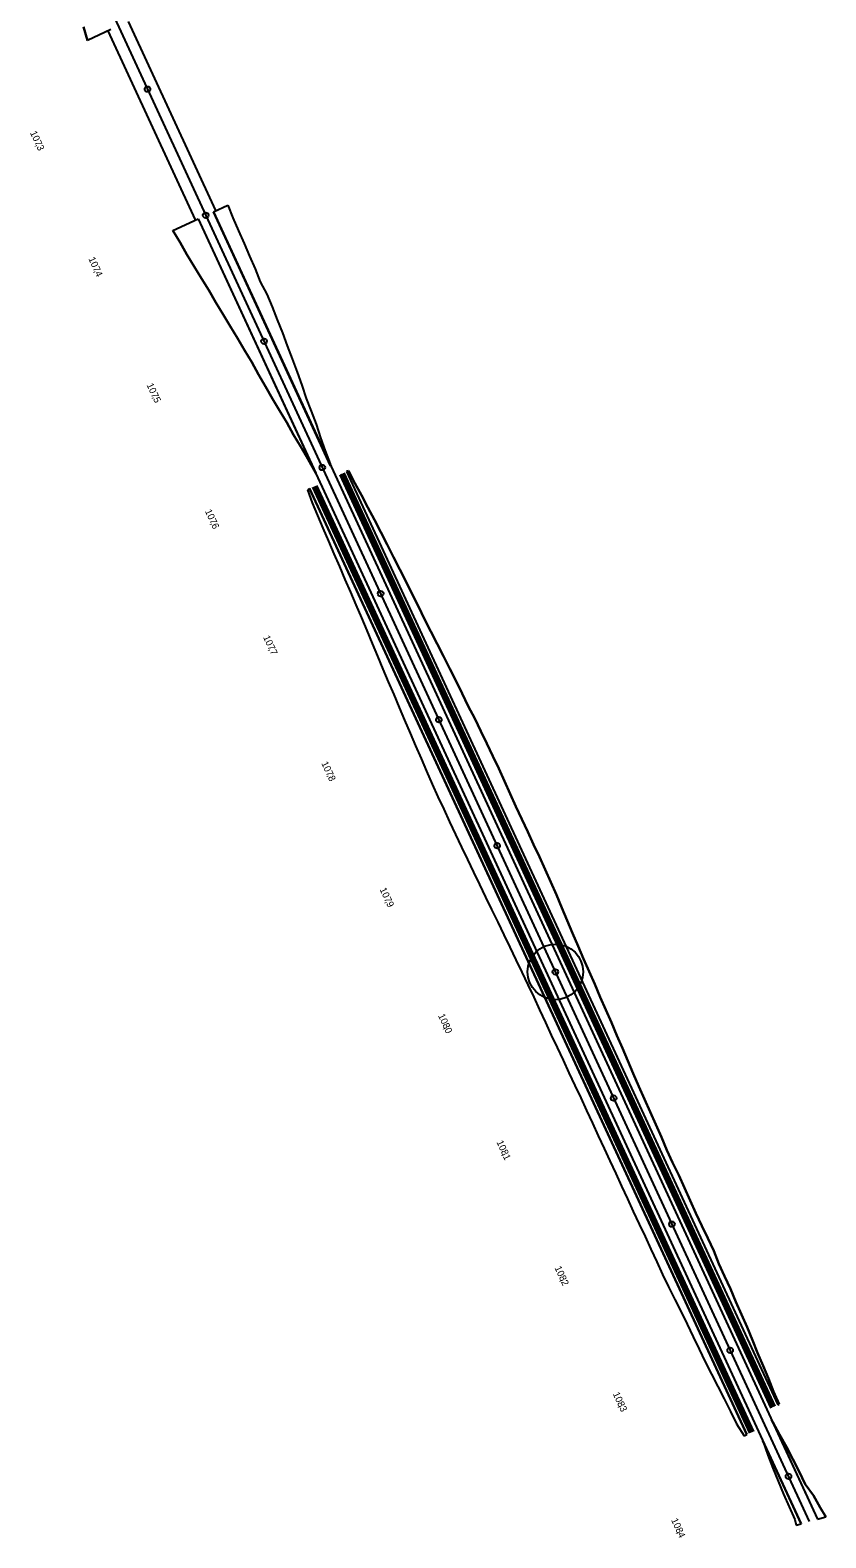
# Model space of a CAD drawing. Extents: x -678487 to -674601, y -1104811 to -1093295.
# Drawn here: x -675174 to -674601, y -1104777 to -1103692 of the extents above; entities that cross this region are included whole.
import ezdxf

# ---------------------------------------------------------------- set-up
doc = ezdxf.new("R2010")
doc.units = 0
for name, color, linetype in [('00_MiNGO', 7, 'Continuous'), ('SOxxxxxx_Osa_bod_P', 7, 'Continuous'), ('SOxxxxxx_Staničení_Popis', 7, 'Continuous'), ('SOxxxxxx_Staničení_Popis10', 7, 'Continuous'), ('SOxxxxxx_ŽSp_hrana', 7, 'Continuous'), ('SOxxxxxx_ŽSp_násyp_hrana', 7, 'Continuous'), ('SOxxxxxx_ŽSp_násyp_plocha', 7, 'Continuous'), ('SOxxxxxx_ŽSp_odvodnění', 7, 'Continuous'), ('SOxxxxxx_ŽSp_zářez_hrana', 7, 'Continuous'), ('SOxxxxxx_ŽSp_zářez_plocha', 7, 'Continuous')]:
    doc.layers.add(name, color=color, linetype=linetype)

msp = doc.modelspace()

# ---------------------------------------------------------------- linework, layer by layer
at = {"layer": '00_MiNGO'}
for p, q in [((-675054.7, -1103828.8), (-675117.6, -1103692.7)), ((-675040.1, -1103822.1), (-675103.1, -1103686))]:
    msp.add_line(p, q, dxfattribs=at)
at = {"layer": 'SOxxxxxx_Osa_bod_P'}
msp.add_line((-675168.2, -1103564.1), (-674612.9, -1104765.7), dxfattribs=at)
at = {"layer": 'SOxxxxxx_Staničení_Popis'}
for p, q in [((-675089.3, -1103734.7), (-675089.3, -1103734.7)), ((-675047.4, -1103825.5), (-675047.4, -1103825.5)), ((-675005.4, -1103916.2), (-675005.4, -1103916.2)), ((-674963.5, -1104007), (-674963.5, -1104007)), ((-674921.5, -1104097.8), (-674921.5, -1104097.8)), ((-674879.6, -1104188.6), (-674879.6, -1104188.6)), ((-674837.6, -1104279.3), (-674837.6, -1104279.3)), ((-674795.7, -1104370.1), (-674795.7, -1104370.1)), ((-674753.8, -1104460.9), (-674753.8, -1104460.9)), ((-674711.8, -1104551.7), (-674711.8, -1104551.7)), ((-674669.9, -1104642.5), (-674669.9, -1104642.5)), ((-674627.9, -1104733.2), (-674627.9, -1104733.2))]:
    msp.add_line(p, q, dxfattribs=at)
for centre in [(-675089.3, -1103734.7), (-675047.4, -1103825.5), (-675005.4, -1103916.2), (-674963.5, -1104007), (-674921.5, -1104097.8), (-674879.6, -1104188.6), (-674837.6, -1104279.3), (-674795.7, -1104370.1), (-674753.8, -1104460.9), (-674711.8, -1104551.7), (-674669.9, -1104642.5), (-674627.9, -1104733.2)]:
    msp.add_circle(centre, 2, dxfattribs=at)
at = {"layer": 'SOxxxxxx_Staničení_Popis10'}
msp.add_line((-674795.7, -1104370.1), (-674795.7, -1104370.1), dxfattribs=at)
msp.add_circle((-674795.7, -1104370.1), 20, dxfattribs=at)
at = {"layer": 'SOxxxxxx_ŽSp_hrana'}
for p, q in [((-675041.9, -1103822.9), (-674607.1, -1104764)), ((-675052.9, -1103828), (-674618.7, -1104767.4))]:
    msp.add_line(p, q, dxfattribs=at)
at = {"layer": 'SOxxxxxx_ŽSp_násyp_hrana'}
for p, q in [((-675135.4, -1103689.9), (-675132.5, -1103699.6)), ((-675031.6, -1103818.2), (-675027.8, -1103827.4)), ((-675027.8, -1103827.4), (-675023.9, -1103836.6)), ((-675071, -1103836.4), (-675065.8, -1103845)), ((-675065.8, -1103845), (-675060.9, -1103853.8)), ((-675023.9, -1103836.6), (-675019.8, -1103845.8)), ((-675019.8, -1103845.8), (-675015.8, -1103854.9)), ((-675060.9, -1103853.8), (-675055.7, -1103862.4)), ((-675015.8, -1103854.9), (-675011.7, -1103864.1)), ((-675055.7, -1103862.4), (-675050.4, -1103870.9)), ((-675011.7, -1103864.1), (-675008.2, -1103873.4)), ((-675050.4, -1103870.9), (-675045.2, -1103879.5)), ((-675008.2, -1103873.4), (-675003.5, -1103882.3)), ((-675045.2, -1103879.5), (-675040.1, -1103888.2)), ((-675040.1, -1103888.2), (-675034.9, -1103896.8)), ((-675003.5, -1103882.3), (-674999.6, -1103891.5)), ((-675034.9, -1103896.8), (-675029.7, -1103905.4)), ((-674999.6, -1103891.5), (-674995.9, -1103900.8)), ((-675029.7, -1103905.4), (-675024.5, -1103914)), ((-674995.9, -1103900.8), (-674992.2, -1103910.1)), ((-674992.2, -1103910.1), (-674988.7, -1103919.5)), ((-675024.5, -1103914), (-675019.4, -1103922.7)), ((-674988.7, -1103919.5), (-674985.2, -1103928.9)), ((-675019.4, -1103922.7), (-675014.3, -1103931.3)), ((-675014.3, -1103931.3), (-675009.4, -1103940.1)), ((-674985.2, -1103928.9), (-674981.6, -1103938.3)), ((-675009.4, -1103940.1), (-675004.3, -1103948.8)), ((-674981.6, -1103938.3), (-674978.2, -1103947.7)), ((-675004.3, -1103948.8), (-674999.3, -1103957.5)), ((-674978.2, -1103947.7), (-674975, -1103957.3)), ((-674999.3, -1103957.5), (-674994.2, -1103966.1)), ((-674975, -1103957.3), (-674971.4, -1103966.6)), ((-674994.2, -1103966.1), (-674988.9, -1103974.7)), ((-674988.9, -1103974.7), (-674984.1, -1103983.5)), ((-674971.4, -1103966.6), (-674967.8, -1103975.9)), ((-674967.8, -1103975.9), (-674964.7, -1103985.6)), ((-674984.1, -1103983.5), (-674978.9, -1103992.1)), ((-674964.7, -1103985.6), (-674961.4, -1103995)), ((-674978.9, -1103992.1), (-674974, -1104000.9)), ((-674961.4, -1103995), (-674957.9, -1104004.5)), ((-674974, -1104000.9), (-674969.1, -1104009.6)), ((-674639.1, -1104694.3), (-674634.3, -1104703.1)), ((-674634.3, -1104703.1), (-674629.4, -1104711.9)), ((-674646, -1104708.6), (-674642.7, -1104718)), ((-674629.4, -1104711.9), (-674624.7, -1104720.7)), ((-674642.7, -1104718), (-674639.1, -1104727.4)), ((-674624.7, -1104720.7), (-674620.2, -1104729.7)), ((-674639.1, -1104727.4), (-674635.4, -1104736.7)), ((-674620.2, -1104729.7), (-674615.8, -1104738.7)), ((-674635.4, -1104736.7), (-674631.4, -1104745.9)), ((-674631.4, -1104745.9), (-674627.5, -1104755.1)), ((-674615.8, -1104738.7), (-674609.9, -1104747)), ((-674627.5, -1104755.1), (-674623.4, -1104764.2)), ((-674609.9, -1104747), (-674605, -1104755.7)), ((-674605, -1104755.7), (-674601, -1104762.3)), ((-674623.4, -1104764.2), (-674622.3, -1104768.4))]:
    msp.add_line(p, q, dxfattribs=at)
at = {"layer": 'SOxxxxxx_ŽSp_násyp_plocha'}
for p, q in [((-675115.8, -1103691.8), (-675132.5, -1103699.6)), ((-675041.9, -1103822.9), (-675031.6, -1103818.2)), ((-674957.5, -1104005.8), (-675041.9, -1103822.9)), ((-675071, -1103836.4), (-675052.9, -1103828)), ((-675052.9, -1103828), (-674968.2, -1104011.1)), ((-674640.1, -1104692.4), (-674607.1, -1104764)), ((-674618.7, -1104767.4), (-674646.4, -1104707.6)), ((-674622.3, -1104768.4), (-674618.7, -1104767.4)), ((-674607.1, -1104764), (-674601, -1104762.3))]:
    msp.add_line(p, q, dxfattribs=at)
for points in [[(-675132.5, -1103699.6), (-675135.4, -1103689.9)], [(-675031.6, -1103818.2), (-675027.8, -1103827.4), (-675023.9, -1103836.6), (-675019.8, -1103845.8), (-675015.8, -1103854.9), (-675011.7, -1103864.1), (-675008.2, -1103873.4), (-675003.5, -1103882.3), (-674999.6, -1103891.5), (-674995.9, -1103900.8), (-674992.2, -1103910.1), (-674988.7, -1103919.5), (-674985.2, -1103928.9), (-674981.6, -1103938.3), (-674978.2, -1103947.7), (-674975, -1103957.3), (-674971.4, -1103966.6), (-674967.8, -1103975.9), (-674964.7, -1103985.6), (-674961.4, -1103995), (-674957.5, -1104005.8)], [(-674968.2, -1104011.1), (-674974, -1104000.9), (-674978.9, -1103992.1), (-674984.1, -1103983.5), (-674988.9, -1103974.7), (-674994.2, -1103966.1), (-674999.3, -1103957.5), (-675004.3, -1103948.8), (-675009.4, -1103940.1), (-675014.3, -1103931.3), (-675019.4, -1103922.7), (-675024.5, -1103914), (-675029.7, -1103905.4), (-675034.9, -1103896.8), (-675040.1, -1103888.2), (-675045.2, -1103879.5), (-675050.4, -1103870.9), (-675055.7, -1103862.4), (-675060.9, -1103853.8), (-675065.8, -1103845), (-675071, -1103836.4)], [(-674601, -1104762.3), (-674605, -1104755.7), (-674609.9, -1104747), (-674615.8, -1104738.7), (-674620.2, -1104729.7), (-674624.7, -1104720.7), (-674629.4, -1104711.9), (-674634.3, -1104703.1), (-674640.1, -1104692.4)], [(-674646.4, -1104707.6), (-674642.7, -1104718), (-674639.1, -1104727.4), (-674635.4, -1104736.7), (-674631.4, -1104745.9), (-674627.5, -1104755.1), (-674623.4, -1104764.2), (-674622.3, -1104768.4)]]:
    msp.add_lwpolyline(points, dxfattribs=at)
at = {"layer": 'SOxxxxxx_ŽSp_odvodnění'}
for p, q in [((-674949.8, -1104011.7), (-674639.3, -1104683.4)), ((-674949.3, -1104011.5), (-674638.8, -1104683.2)), ((-674969.3, -1104020.7), (-674654.7, -1104701.6)), ((-674968.8, -1104020.5), (-674654.2, -1104701.3))]:
    msp.add_line(p, q, dxfattribs=at)
at = {"layer": 'SOxxxxxx_ŽSp_zářez_hrana'}
for p, q in [((-674950.9, -1104012.2), (-674640.5, -1104684)), ((-674948.1, -1104010.9), (-674637.7, -1104682.7)), ((-674946, -1104009.9), (-674635.6, -1104681.7)), ((-674944.7, -1104009.4), (-674940, -1104018.2)), ((-674940, -1104018.2), (-674935.3, -1104027)), ((-674974.2, -1104023), (-674970.7, -1104032.4)), ((-674972.6, -1104022.2), (-674658, -1104703.1)), ((-674970.5, -1104021.3), (-674655.9, -1104702.1)), ((-674967.7, -1104020), (-674653.1, -1104700.8)), ((-674935.3, -1104027), (-674930.6, -1104035.9)), ((-674970.7, -1104032.4), (-674966.9, -1104041.6)), ((-674930.6, -1104035.9), (-674925.9, -1104044.7)), ((-674966.9, -1104041.6), (-674963, -1104050.8)), ((-674963, -1104050.8), (-674959, -1104060)), ((-674925.9, -1104044.7), (-674921.3, -1104053.6)), ((-674959, -1104060), (-674955.1, -1104069.2)), ((-674921.3, -1104053.6), (-674916.8, -1104062.5)), ((-674916.8, -1104062.5), (-674912.3, -1104071.5)), ((-674955.1, -1104069.2), (-674951.2, -1104078.4)), ((-674912.3, -1104071.5), (-674907.7, -1104080.4)), ((-674951.2, -1104078.4), (-674947.2, -1104087.6)), ((-674907.7, -1104080.4), (-674903.2, -1104089.3)), ((-674947.2, -1104087.6), (-674943.3, -1104096.8)), ((-674903.2, -1104089.3), (-674898.7, -1104098.3)), ((-674943.3, -1104096.8), (-674939.3, -1104106)), ((-674939.3, -1104106), (-674935.3, -1104115.2)), ((-674898.7, -1104098.3), (-674894.3, -1104107.2)), ((-674935.3, -1104115.2), (-674931.4, -1104124.4)), ((-674894.3, -1104107.2), (-674889.8, -1104116.2)), ((-674889.8, -1104116.2), (-674885.3, -1104125.1)), ((-674931.4, -1104124.4), (-674927.6, -1104133.7)), ((-674885.3, -1104125.1), (-674880.7, -1104134)), ((-674927.6, -1104133.7), (-674923.8, -1104142.9)), ((-674880.7, -1104134), (-674876.2, -1104142.9)), ((-674923.8, -1104142.9), (-674919.9, -1104152.1)), ((-674876.2, -1104142.9), (-674871.7, -1104151.9)), ((-674919.9, -1104152.1), (-674916, -1104161.3)), ((-674871.7, -1104151.9), (-674867.2, -1104160.8)), ((-674867.2, -1104160.8), (-674862.8, -1104169.8)), ((-674916, -1104161.3), (-674912.1, -1104170.5)), ((-674912.1, -1104170.5), (-674908.2, -1104179.7)), ((-674862.8, -1104169.8), (-674858.4, -1104178.8)), ((-674908.2, -1104179.7), (-674904.2, -1104188.9)), ((-674858.4, -1104178.8), (-674853.8, -1104187.7)), ((-674904.2, -1104188.9), (-674900.3, -1104198.2)), ((-674853.8, -1104187.7), (-674849.4, -1104196.7)), ((-674900.3, -1104198.2), (-674896.4, -1104207.4)), ((-674849.4, -1104196.7), (-674845.1, -1104205.7)), ((-674896.4, -1104207.4), (-674892.4, -1104216.5)), ((-674845.1, -1104205.7), (-674840.8, -1104214.7)), ((-674840.8, -1104214.7), (-674836.5, -1104223.8)), ((-674892.4, -1104216.5), (-674888.4, -1104225.7)), ((-674888.4, -1104225.7), (-674884.4, -1104234.9)), ((-674836.5, -1104223.8), (-674832.3, -1104232.8)), ((-674884.4, -1104234.9), (-674880.3, -1104244)), ((-674832.3, -1104232.8), (-674828.2, -1104241.9)), ((-674880.3, -1104244), (-674876.1, -1104253)), ((-674828.2, -1104241.9), (-674824.1, -1104251)), ((-674876.1, -1104253), (-674871.8, -1104262.1)), ((-674824.1, -1104251), (-674819.8, -1104260.1)), ((-674871.8, -1104262.1), (-674867.5, -1104271.1)), ((-674819.8, -1104260.1), (-674815.6, -1104269.2)), ((-674815.6, -1104269.2), (-674811.4, -1104278.3)), ((-674867.5, -1104271.1), (-674863.3, -1104280.2)), ((-674863.3, -1104280.2), (-674859, -1104289.2)), ((-674811.4, -1104278.3), (-674807.2, -1104287.3)), ((-674859, -1104289.2), (-674854.7, -1104298.2)), ((-674807.2, -1104287.3), (-674803.1, -1104296.4)), ((-674854.7, -1104298.2), (-674850.3, -1104307.2)), ((-674803.1, -1104296.4), (-674799, -1104305.6)), ((-674850.3, -1104307.2), (-674845.9, -1104316.2)), ((-674799, -1104305.6), (-674795, -1104314.7)), ((-674845.9, -1104316.2), (-674841.6, -1104325.2)), ((-674795, -1104314.7), (-674791.1, -1104323.9)), ((-674841.6, -1104325.2), (-674837.2, -1104334.2)), ((-674837.2, -1104334.2), (-674832.9, -1104343.3)), ((-674791.1, -1104323.9), (-674787.2, -1104333.1)), ((-674787.2, -1104333.1), (-674783.3, -1104342.3)), ((-674832.9, -1104343.3), (-674828.5, -1104352.2)), ((-674783.3, -1104342.3), (-674779.3, -1104351.5)), ((-674828.5, -1104352.2), (-674824.2, -1104361.3)), ((-674779.3, -1104351.5), (-674775.4, -1104360.7)), ((-674824.2, -1104361.3), (-674819.9, -1104370.3)), ((-674775.4, -1104360.7), (-674771.3, -1104369.9)), ((-674819.9, -1104370.3), (-674815.5, -1104379.3)), ((-674771.3, -1104369.9), (-674767.3, -1104379)), ((-674815.5, -1104379.3), (-674811.3, -1104388.3)), ((-674811.3, -1104388.3), (-674807.1, -1104397.4)), ((-674767.3, -1104379), (-674763.4, -1104388.2)), ((-674763.4, -1104388.2), (-674759.4, -1104397.4)), ((-674807.1, -1104397.4), (-674802.9, -1104406.5)), ((-674759.4, -1104397.4), (-674755.4, -1104406.6)), ((-674802.9, -1104406.5), (-674798.7, -1104415.6)), ((-674755.4, -1104406.6), (-674751.4, -1104415.8)), ((-674798.7, -1104415.6), (-674794.5, -1104424.6)), ((-674751.4, -1104415.8), (-674747.5, -1104425)), ((-674794.5, -1104424.6), (-674790.2, -1104433.7)), ((-674747.5, -1104425), (-674743.6, -1104434.2)), ((-674790.2, -1104433.7), (-674786, -1104442.7)), ((-674786, -1104442.7), (-674781.7, -1104451.8)), ((-674743.6, -1104434.2), (-674739.6, -1104443.3)), ((-674781.7, -1104451.8), (-674777.4, -1104460.8)), ((-674739.6, -1104443.3), (-674735.6, -1104452.5)), ((-674735.6, -1104452.5), (-674731.5, -1104461.7)), ((-674777.4, -1104460.8), (-674773.2, -1104469.9)), ((-674731.5, -1104461.7), (-674727.5, -1104470.8)), ((-674773.2, -1104469.9), (-674769, -1104479)), ((-674727.5, -1104470.8), (-674723.4, -1104479.9)), ((-674769, -1104479), (-674764.8, -1104488)), ((-674723.4, -1104479.9), (-674719.4, -1104489.1)), ((-674764.8, -1104488), (-674760.7, -1104497.1)), ((-674760.7, -1104497.1), (-674756.5, -1104506.2)), ((-674719.4, -1104489.1), (-674715.4, -1104498.3)), ((-674756.5, -1104506.2), (-674752.3, -1104515.3)), ((-674715.4, -1104498.3), (-674711.4, -1104507.4)), ((-674711.4, -1104507.4), (-674706.9, -1104516.4)), ((-674752.3, -1104515.3), (-674748.1, -1104524.4)), ((-674706.9, -1104516.4), (-674702.8, -1104525.5)), ((-674748.1, -1104524.4), (-674743.9, -1104533.5)), ((-674702.8, -1104525.5), (-674698.6, -1104534.6)), ((-674743.9, -1104533.5), (-674739.6, -1104542.5)), ((-674698.6, -1104534.6), (-674694.5, -1104543.7)), ((-674739.6, -1104542.5), (-674735.4, -1104551.6)), ((-674694.5, -1104543.7), (-674690.3, -1104552.8)), ((-674735.4, -1104551.6), (-674731.1, -1104560.6)), ((-674731.1, -1104560.6), (-674726.9, -1104569.7)), ((-674690.3, -1104552.8), (-674685.9, -1104561.7)), ((-674685.9, -1104561.7), (-674681.7, -1104570.8)), ((-674726.9, -1104569.7), (-674722.7, -1104578.8)), ((-674681.7, -1104570.8), (-674678.1, -1104580.2)), ((-674722.7, -1104578.8), (-674718.5, -1104587.8)), ((-674678.1, -1104580.2), (-674673.9, -1104589.2)), ((-674718.5, -1104587.8), (-674714.2, -1104596.8)), ((-674673.9, -1104589.2), (-674669.7, -1104598.3)), ((-674714.2, -1104596.8), (-674709.6, -1104605.8)), ((-674709.6, -1104605.8), (-674705.1, -1104614.7)), ((-674669.7, -1104598.3), (-674665.7, -1104607.5)), ((-674705.1, -1104614.7), (-674700.8, -1104623.7)), ((-674665.7, -1104607.5), (-674661.7, -1104616.6)), ((-674661.7, -1104616.6), (-674657.7, -1104625.8)), ((-674700.8, -1104623.7), (-674696.4, -1104632.7)), ((-674657.7, -1104625.8), (-674653.9, -1104635.1)), ((-674696.4, -1104632.7), (-674692.2, -1104641.7)), ((-674653.9, -1104635.1), (-674650.1, -1104644.3)), ((-674692.2, -1104641.7), (-674687.8, -1104650.7)), ((-674650.1, -1104644.3), (-674646.2, -1104653.6)), ((-674687.8, -1104650.7), (-674683.4, -1104659.7)), ((-674683.4, -1104659.7), (-674678.8, -1104668.6)), ((-674646.2, -1104653.6), (-674642.3, -1104662.8)), ((-674678.8, -1104668.6), (-674674.3, -1104677.5)), ((-674642.3, -1104662.8), (-674638.6, -1104672.1)), ((-674674.3, -1104677.5), (-674669.7, -1104686.4)), ((-674638.6, -1104672.1), (-674634.7, -1104681.3)), ((-674669.7, -1104686.4), (-674665.3, -1104695.4)), ((-674665.3, -1104695.4), (-674659.9, -1104704))]:
    msp.add_line(p, q, dxfattribs=at)
at = {"layer": 'SOxxxxxx_ŽSp_zářez_plocha'}
for p, q in [((-674944.7, -1104009.4), (-674946, -1104009.9)), ((-674946, -1104009.9), (-674635.6, -1104681.7)), ((-674972.6, -1104022.2), (-674974.2, -1104023)), ((-674658, -1104703.1), (-674972.6, -1104022.2)), ((-674635.6, -1104681.7), (-674634.7, -1104681.3)), ((-674659.9, -1104704), (-674658, -1104703.1))]:
    msp.add_line(p, q, dxfattribs=at)
for points in [[(-674634.7, -1104681.3), (-674638.6, -1104672.1), (-674642.3, -1104662.8), (-674646.2, -1104653.6), (-674650.1, -1104644.3), (-674653.9, -1104635.1), (-674657.7, -1104625.8), (-674661.7, -1104616.6), (-674665.7, -1104607.5), (-674669.7, -1104598.3), (-674673.9, -1104589.2), (-674678.1, -1104580.2), (-674681.7, -1104570.8), (-674685.9, -1104561.7), (-674690.3, -1104552.8), (-674694.5, -1104543.7), (-674698.6, -1104534.6), (-674702.8, -1104525.5), (-674706.9, -1104516.4), (-674711.4, -1104507.4), (-674715.4, -1104498.3), (-674719.4, -1104489.1), (-674723.4, -1104479.9), (-674727.5, -1104470.8), (-674731.5, -1104461.7), (-674735.6, -1104452.5), (-674739.6, -1104443.3), (-674743.6, -1104434.2), (-674747.5, -1104425), (-674751.4, -1104415.8), (-674755.4, -1104406.6), (-674759.4, -1104397.4), (-674763.4, -1104388.2), (-674767.3, -1104379), (-674771.3, -1104369.9), (-674775.4, -1104360.7), (-674779.3, -1104351.5), (-674783.3, -1104342.3), (-674787.2, -1104333.1), (-674791.1, -1104323.9), (-674795, -1104314.7), (-674799, -1104305.6), (-674803.1, -1104296.4), (-674807.2, -1104287.3), (-674811.4, -1104278.3), (-674815.6, -1104269.2), (-674819.8, -1104260.1), (-674824.1, -1104251), (-674828.2, -1104241.9), (-674832.3, -1104232.8), (-674836.5, -1104223.8), (-674840.8, -1104214.7), (-674845.1, -1104205.7), (-674849.4, -1104196.7), (-674853.8, -1104187.7), (-674858.4, -1104178.8), (-674862.8, -1104169.8), (-674867.2, -1104160.8), (-674871.7, -1104151.9), (-674876.2, -1104142.9), (-674880.7, -1104134), (-674885.3, -1104125.1), (-674889.8, -1104116.2), (-674894.3, -1104107.2), (-674898.7, -1104098.3), (-674903.2, -1104089.3), (-674907.7, -1104080.4), (-674912.3, -1104071.5), (-674916.8, -1104062.5), (-674921.3, -1104053.6), (-674925.9, -1104044.7), (-674930.6, -1104035.9), (-674935.3, -1104027), (-674940, -1104018.2), (-674944.7, -1104009.4)], [(-674974.2, -1104023), (-674970.7, -1104032.4), (-674966.9, -1104041.6), (-674963, -1104050.8), (-674959, -1104060), (-674955.1, -1104069.2), (-674951.2, -1104078.4), (-674947.2, -1104087.6), (-674943.3, -1104096.8), (-674939.3, -1104106), (-674935.3, -1104115.2), (-674931.4, -1104124.4), (-674927.6, -1104133.7), (-674923.8, -1104142.9), (-674919.9, -1104152.1), (-674916, -1104161.3), (-674912.1, -1104170.5), (-674908.2, -1104179.7), (-674904.2, -1104188.9), (-674900.3, -1104198.2), (-674896.4, -1104207.4), (-674892.4, -1104216.5), (-674888.4, -1104225.7), (-674884.4, -1104234.9), (-674880.3, -1104244), (-674876.1, -1104253), (-674871.8, -1104262.1), (-674867.5, -1104271.1), (-674863.3, -1104280.2), (-674859, -1104289.2), (-674854.7, -1104298.2), (-674850.3, -1104307.2), (-674845.9, -1104316.2), (-674841.6, -1104325.2), (-674837.2, -1104334.2), (-674832.9, -1104343.3), (-674828.5, -1104352.2), (-674824.2, -1104361.3), (-674819.9, -1104370.3), (-674815.5, -1104379.3), (-674811.3, -1104388.3), (-674807.1, -1104397.4), (-674802.9, -1104406.5), (-674798.7, -1104415.6), (-674794.5, -1104424.6), (-674790.2, -1104433.7), (-674786, -1104442.7), (-674781.7, -1104451.8), (-674777.4, -1104460.8), (-674773.2, -1104469.9), (-674769, -1104479), (-674764.8, -1104488), (-674760.7, -1104497.1), (-674756.5, -1104506.2), (-674752.3, -1104515.3), (-674748.1, -1104524.4), (-674743.9, -1104533.5), (-674739.6, -1104542.5), (-674735.4, -1104551.6), (-674731.1, -1104560.6), (-674726.9, -1104569.7), (-674722.7, -1104578.8), (-674718.5, -1104587.8), (-674714.2, -1104596.8), (-674709.6, -1104605.8), (-674705.1, -1104614.7), (-674700.8, -1104623.7), (-674696.4, -1104632.7), (-674692.2, -1104641.7), (-674687.8, -1104650.7), (-674683.4, -1104659.7), (-674678.8, -1104668.6), (-674674.3, -1104677.5), (-674669.7, -1104686.4), (-674665.3, -1104695.4), (-674659.9, -1104704)]]:
    msp.add_lwpolyline(points, dxfattribs=at)

# ---------------------------------------------------------------- texts
at = {"layer": 'SOxxxxxx_Staničení_Popis'}
for s, p in [('107', (-675174, -1103766.1)), (',', (-675170, -1103774.7)), ('3', (-675169.3, -1103776.2)), ('107', (-675132, -1103856.8)), (',', (-675128, -1103865.5)), ('4', (-675127.4, -1103867)), ('107', (-675090.1, -1103947.6)), (',', (-675086.1, -1103956.3)), ('5', (-675085.4, -1103957.7)), ('107', (-675048.1, -1104038.4)), (',', (-675044.1, -1104047.1)), ('6', (-675043.5, -1104048.5)), ('107', (-675006.2, -1104129.2)), (',', (-675002.2, -1104137.8)), ('7', (-675001.5, -1104139.3)), ('107', (-674964.3, -1104219.9)), (',', (-674960.2, -1104228.6)), ('8', (-674959.6, -1104230.1)), ('107', (-674922.3, -1104310.7)), (',', (-674918.3, -1104319.4)), ('9', (-674917.6, -1104320.8)), ('108', (-674880.3, -1104401.5)), (',', (-674876.3, -1104410.2)), ('0', (-674875.7, -1104411.6)), ('108', (-674838.2, -1104492.6)), (',', (-674834.2, -1104501.3)), ('1', (-674833.6, -1104502.8)), ('108', (-674796.4, -1104583.1)), (',', (-674792.4, -1104591.7)), ('2', (-674791.8, -1104593.2)), ('108', (-674754.5, -1104673.8)), (',', (-674750.5, -1104682.5)), ('3', (-674749.8, -1104683.9)), ('108', (-674712.5, -1104764.6)), (',', (-674708.5, -1104773.3)), ('4', (-674707.9, -1104774.7))]:
    msp.add_text(s, height=5, rotation=294.8028, dxfattribs=at).set_placement(p)

doc.saveas('drawing.dxf')
